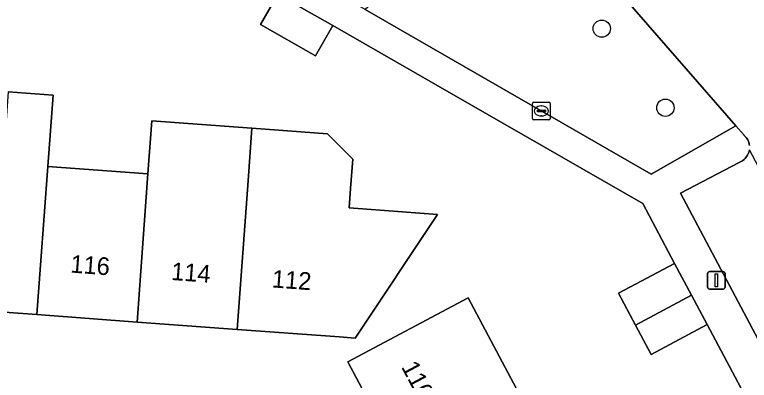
# Model space of a CAD drawing. Extents: x 160304 to 160955, y 383684 to 384161.
# Drawn here: x 160558.02 to 160599.67, y 383922.54 to 383943.25 of the extents above; entities that cross this region are included whole.
import ezdxf

# ---------------------------------------------------------------- set-up
doc = ezdxf.new("R2010")
doc.units = 0
for name, color, linetype in [('IMGEO_Boom', 7, 'Continuous'), ('IMGEO_Erf', 7, 'Continuous'), ('IMGEO_Groenvoorziening', 7, 'Continuous'), ('IMGEO_Kolk', 7, 'Continuous'), ('IMGEO_Lichtmast', 7, 'Continuous'), ('IMGEO_Muur', 7, 'Continuous'), ('IMGEO_Pand', 7, 'Continuous'), ('IMGEO_Pand_nummerreeks', 7, 'Continuous'), ('IMGEO_Parkeervlak_open', 7, 'Continuous'), ('IMGEO_Rijbaan_lokaal_open', 7, 'Continuous'), ('IMGEO_Voetpad_open', 7, 'Continuous')]:
    doc.layers.add(name, color=color, linetype=linetype)

msp = doc.modelspace()

# ---------------------------------------------------------------- linework, layer by layer
at = {"layer": 'IMGEO_Boom'}
for centre in [(160591.307, 383942.465), (160594.915, 383937.983)]:
    msp.add_circle(centre, 0.489, dxfattribs=at)
at = {"layer": 'IMGEO_Erf'}
for points in [[(160600.784, 383919.123), (160597.283, 383925.699), (160594.105, 383924.007), (160593.221, 383925.666), (160592.258, 383927.475), (160595.436, 383929.167), (160593.629, 383932.56), (160585.691, 383937.116), (160576.064, 383942.642), (160575.08, 383940.921), (160571.961, 383942.704), (160572.946, 383944.425), (160570.39, 383945.811), (160569.447, 383944.16), (160566.462, 383945.866), (160563.5, 383947.56), (160564.444, 383949.211), (160555.923, 383954.156)], [(160557.652, 383938.884), (160560.196, 383938.696), (160559.899, 383934.663), (160565.575, 383934.246), (160565.795, 383937.238), (160571.469, 383936.82), (160575.758, 383936.504), (160577.186, 383935.075), (160577.063, 383933.4), (160576.983, 383932.311), (160581.996, 383931.943), (160577.328, 383924.933), (160576.444, 383924.998), (160570.641, 383925.425), (160564.957, 383925.843), (160559.265, 383926.262), (160553.736, 383926.669)], [(160579.651, 383918.439), (160576.913, 383923.58), (160583.724, 383927.208), (160586.463, 383922.067)]]:
    msp.add_lwpolyline(points, dxfattribs=at)
at = {"layer": 'IMGEO_Groenvoorziening'}
msp.add_lwpolyline([(160598.905, 383936.968), (160586.615, 383951.067), (160577.898, 383943.554), (160594.104, 383934.222)], close=True, dxfattribs=at)
at = {"layer": 'IMGEO_Kolk'}
for p, q in [((160587.383, 383937.377), (160587.383, 383938.229)), ((160587.458, 383938.303), (160588.31, 383938.303)), ((160587.871, 383938.083), (160587.896, 383938.083)), ((160588.384, 383938.229), (160588.384, 383937.377)), ((160587.642, 383937.797), (160587.642, 383937.809)), ((160588.08, 383937.76), (160587.682, 383937.76)), ((160587.685, 383937.846), (160588.083, 383937.846)), ((160588.126, 383937.809), (160588.126, 383937.797)), ((160588.31, 383937.303), (160587.458, 383937.303)), ((160587.894, 383937.523), (160587.869, 383937.523))]:
    msp.add_line(p, q, dxfattribs=at)
for points in [[(160587.383, 383937.377), (160587.383, 383938.229)], [(160587.458, 383938.303), (160588.31, 383938.303)], [(160588.384, 383938.229), (160588.384, 383937.377)], [(160588.31, 383937.303), (160587.458, 383937.303)]]:
    msp.add_lwpolyline(points, dxfattribs=at)
for centre, radius, start, end in [((160587.46, 383938.227), 0.0765, 91.552, 178.448), ((160587.46, 383938.227), 0.0765, 91.552, 178.448), ((160588.308, 383938.227), 0.0765, 1.552, 88.448), ((160588.308, 383938.227), 0.0765, 1.552, 88.448), ((160587.682, 383937.806), 0.0403, 85.8775, 175.7526), ((160587.679, 383937.796), 0.0366, 178.938, 274.7102), ((160588.083, 383937.803), 0.043, 264.8664, 352.4533), ((160588.087, 383937.808), 0.0386, 1.7309, 96.639), ((160587.46, 383937.379), 0.0765, 181.552, 268.448), ((160587.46, 383937.379), 0.0765, 181.552, 268.448), ((160588.308, 383937.379), 0.0765, 271.552, 358.448), ((160588.308, 383937.379), 0.0765, 271.552, 358.448)]:
    msp.add_arc(centre, radius, start, end, dxfattribs=at)
for centre, major_axis, ratio, start_param, end_param in [((160587.87, 383937.803), (-0.387, 0.002), 0.722429, 4.712389, 7.853982), ((160587.895, 383937.803), (-0.39, 0.002), 0.717154, 1.570796, 4.712389)]:
    msp.add_ellipse(centre, major_axis=major_axis, ratio=ratio, start_param=start_param, end_param=end_param, dxfattribs=at)
at = {"layer": 'IMGEO_Lichtmast'}
for p, q in [((160597.309, 383927.806), (160597.309, 383928.606)), ((160597.309, 383928.606), (160597.309, 383927.806)), ((160597.409, 383928.706), (160598.199, 383928.706)), ((160598.199, 383928.706), (160597.409, 383928.706)), ((160598.299, 383928.606), (160598.299, 383927.806)), ((160598.299, 383927.806), (160598.299, 383928.606)), ((160598.199, 383927.706), (160597.409, 383927.706)), ((160597.409, 383927.706), (160598.199, 383927.706))]:
    msp.add_line(p, q, dxfattribs=at)
msp.add_lwpolyline([(160597.729, 383928.581), (160597.879, 383928.581), (160597.879, 383927.831), (160597.729, 383927.831), (160597.729, 383928.581)], dxfattribs=at)
for centre, start, end in [((160597.409, 383928.606), 90, 180), ((160597.409, 383928.606), 90, 180), ((160598.199, 383928.606), 0, 90), ((160598.199, 383928.606), 360, 90), ((160597.409, 383927.806), 180, 270), ((160597.409, 383927.806), 180, 270), ((160598.199, 383927.806), 270, 0), ((160598.199, 383927.806), 270, 0)]:
    msp.add_arc(centre, 0.1, start, end, dxfattribs=at)
at = {"layer": 'IMGEO_Muur'}
msp.add_lwpolyline([(160576.064, 383942.642), (160585.691, 383937.116)], dxfattribs=at)
at = {"layer": 'IMGEO_Pand'}
for points in [[(160572.946, 383944.425), (160571.961, 383942.704), (160575.08, 383940.921), (160576.064, 383942.642)], [(160559.265, 383926.262), (160559.899, 383934.663), (160560.196, 383938.696), (160557.652, 383938.884), (160557.355, 383934.851), (160554.076, 383935.092), (160553.811, 383931.49), (160553.958, 383931.479), (160553.587, 383926.68), (160553.736, 383926.669)], [(160565.575, 383934.246), (160564.957, 383925.843), (160570.641, 383925.425), (160571.25, 383933.85), (160571.469, 383936.82), (160565.795, 383937.238)], [(160581.996, 383931.943), (160576.983, 383932.311), (160577.063, 383933.4), (160577.186, 383935.075), (160575.758, 383936.504), (160571.469, 383936.82), (160571.25, 383933.85), (160570.641, 383925.425), (160576.444, 383924.998), (160577.328, 383924.933)], [(160559.265, 383926.262), (160564.957, 383925.843), (160565.575, 383934.246), (160559.899, 383934.663)], [(160596.399, 383927.359), (160595.436, 383929.167), (160592.258, 383927.475), (160593.221, 383925.666)], [(160596.399, 383927.359), (160593.221, 383925.666), (160594.105, 383924.007), (160597.283, 383925.699)], [(160579.651, 383918.439), (160586.463, 383922.067), (160583.724, 383927.208), (160576.913, 383923.58)]]:
    msp.add_lwpolyline(points, close=True, dxfattribs=at)
at = {"layer": 'IMGEO_Parkeervlak_open'}
msp.add_lwpolyline([(160599.677, 383935.606), (160599.663, 383935.531), (160599.64, 383935.453), (160599.611, 383935.377), (160599.576, 383935.304), (160599.534, 383935.234), (160599.485, 383935.169), (160599.432, 383935.108), (160599.373, 383935.052), (160599.309, 383935.001), (160599.241, 383934.957), (160599.169, 383934.919), (160599.094, 383934.887), (160595.778, 383933.15), (160604.08, 383917.492), (160607.954, 383919.533), (160609.995, 383915.634), (160617.438, 383919.538), (160615.274, 383923.582), (160608.046, 383919.818)], close=True, dxfattribs=at)
at = {"layer": 'IMGEO_Rijbaan_lokaal_open'}
msp.add_lwpolyline([(160553.811, 383980.008), (160552.611, 383963.202), (160559.238, 383959.473), (160560.524, 383960.575), (160569.183, 383967.998), (160574.788, 383966.101), (160576.47, 383964.115), (160576.035, 383963.203), (160584.032, 383954.03), (160586.207, 383951.535), (160586.615, 383951.067), (160598.905, 383936.968), (160599.375, 383936.422), (160599.386, 383936.412), (160599.444, 383936.356), (160599.496, 383936.294), (160599.543, 383936.227), (160599.584, 383936.157), (160599.618, 383936.084), (160599.646, 383936.007), (160599.666, 383935.929), (160599.68, 383935.849)], dxfattribs=at)
at = {"layer": 'IMGEO_Voetpad_open'}
for points in [[(160599.68, 383935.849), (160599.666, 383935.929), (160599.646, 383936.007), (160599.618, 383936.084), (160599.584, 383936.157), (160599.543, 383936.227), (160599.496, 383936.294), (160599.444, 383936.356), (160599.386, 383936.412), (160599.375, 383936.422), (160598.905, 383936.968), (160594.104, 383934.222), (160577.898, 383943.554), (160567.066, 383949.791), (160560.335, 383953.667), (160563.861, 383956.728), (160560.524, 383960.575), (160559.238, 383959.473), (160556.949, 383955.801), (160550.464, 383959.64), (160552.611, 383963.202), (160548.132, 383963.691), (160549.341, 383980.51)], [(160546.654, 383971.48), (160546.35, 383967.283), (160546.088, 383963.722), (160545.847, 383959.937), (160547.539, 383958.969), (160549.244, 383957.994), (160550.574, 383957.238), (160552.297, 383956.253), (160553.164, 383955.757), (160554.297, 383955.109), (160555.923, 383954.156), (160564.444, 383949.211), (160567.406, 383947.517), (160570.39, 383945.811), (160572.946, 383944.425), (160576.064, 383942.642), (160585.691, 383937.116), (160593.629, 383932.56), (160595.436, 383929.167), (160596.399, 383927.359), (160597.283, 383925.699), (160600.784, 383919.123)], [(160604.08, 383917.492), (160595.778, 383933.15), (160599.094, 383934.887), (160599.169, 383934.919), (160599.241, 383934.957), (160599.309, 383935.001), (160599.373, 383935.052), (160599.432, 383935.108), (160599.485, 383935.169), (160599.534, 383935.234), (160599.576, 383935.304), (160599.611, 383935.377), (160599.64, 383935.453), (160599.663, 383935.531), (160599.677, 383935.606)]]:
    msp.add_lwpolyline(points, dxfattribs=at)

# ---------------------------------------------------------------- texts
at = {"layer": 'IMGEO_Pand_nummerreeks'}
for s, rotation, p in [('116', 355.7914, (160561.151, 383928.65)), ('114', 355.7914, (160566.865, 383928.23)), ('112', 355.7888, (160572.576, 383927.808)), ('110', 298.0435, (160579.915, 383923.306))]:
    msp.add_text(s, height=1, rotation=rotation, dxfattribs=at).set_placement(p)

doc.saveas('drawing.dxf')
